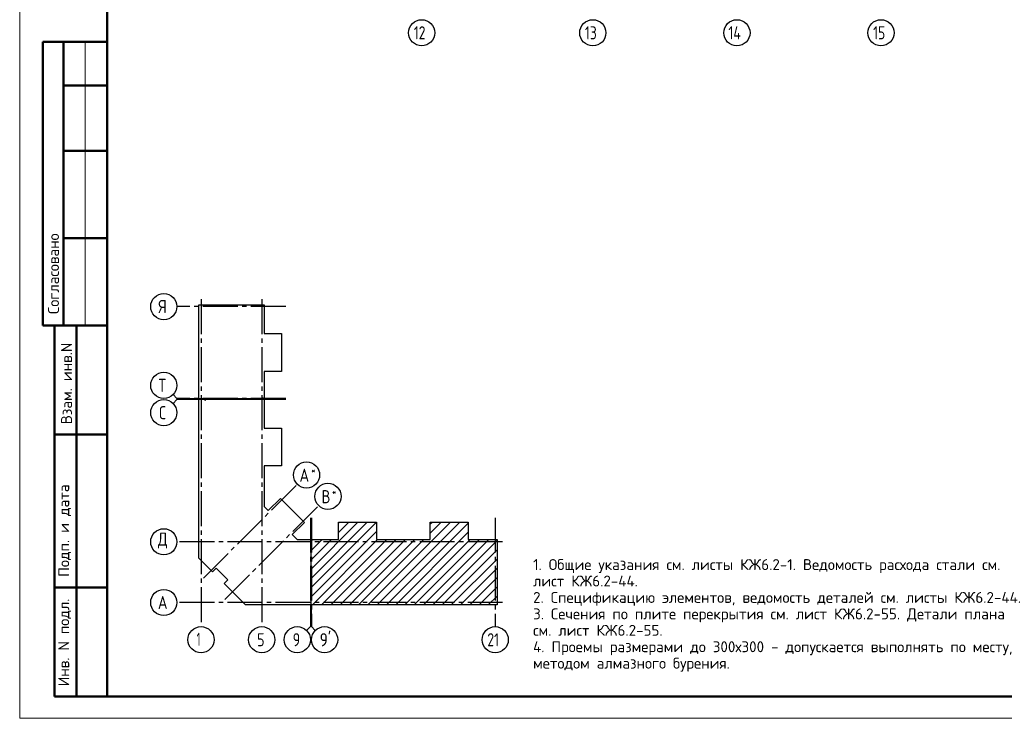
# Model space of a CAD drawing. Header units: millimetres. Extents: x 40580 to 1930067, y -240640 to 81020.
# Tile 602 of 656: x 1503350 to 1525902, y -239550 to -223545. Entities that reach past the tile are written whole.
import ezdxf

# ---------------------------------------------------------------- set-up
doc = ezdxf.new("R2010")
doc.units = ezdxf.units.MM
doc.linetypes.add('______5', pattern=[1100, 800, -100, 100, -100])
doc.linetypes.add('CENTER', pattern=[2, 1.25, -0.25, 0.25, -0.25])
for name, color, linetype, lineweight in [('Standard', 7, 'Continuous', 25), ('Обрамление проемов стержнями', 7, 'Continuous', 25), ('ОСИ', 7, 'CENTER', 15)]:
    doc.layers.add(name, color=color, linetype=linetype, lineweight=lineweight)
doc.styles.add('GOST 2.304', font='isocpeur.ttf', dxfattribs={"width": 0.8})
doc.styles.add('ISOCPEUR', font='isocpeur.ttf')
doc.styles.get("Standard").update_dxf_attribs({"font": 'isocpeur.ttf'})

msp = doc.modelspace()

# ---------------------------------------------------------------- linework, layer by layer
at = {"layer": 'Standard', "color": 7, "linetype": 'Continuous', "lineweight": 50, "transparency": 33554687}
for p, q in [((1505350, -224049.7), (1503876.8, -224049.7)), ((1503876.8, -224049.7), (1503876.8, -230549.7)), ((1503876.8, -224049.7), (1503876.8, -230549.7)), ((1504350, -224049.7), (1504350, -230549.7)), ((1505350, -225049.7), (1504350, -225049.7)), ((1505350, -226549.7), (1504350, -226549.7)), ((1505350, -228549.7), (1504350, -228549.7)), ((1503876.8, -230549.7), (1505350, -230549.7)), ((1504150, -239049.7), (1504150, -230549.7)), ((1504150, -239049.7), (1504150, -230549.7)), ((1504650, -239049.7), (1504650, -230549.7)), ((1504150, -233049.7), (1505350, -233049.7)), ((1504150, -236549.7), (1505350, -236549.7)), ((1505350, -239049.7), (1504150, -239049.7))]:
    msp.add_line(p, q, dxfattribs=at)
at = {"layer": 'Standard', "color": 7, "linetype": 'Continuous', "lineweight": 13, "transparency": 33554687}
for p, q in [((1504850, -224049.7), (1504850, -230549.7)), ((1506950, -232222.7), (1506862.1, -232134.9)), ((1506950, -232247.7), (1506862.1, -232335.6)), ((1506950, -232222.7), (1507450, -232222.7)), ((1506950, -232247.7), (1507450, -232247.7)), ((1510008, -237449.7), (1510008, -236949.7)), ((1510033, -237449.7), (1510033, -236949.7)), ((1510008, -237449.7), (1509920.1, -237537.6)), ((1510033, -237449.7), (1510120.8, -237537.6))]:
    msp.add_line(p, q, dxfattribs=at)
at = {"layer": 'Standard', "color": 7, "linetype": 'Continuous', "lineweight": -3, "transparency": 33554687}
for p, q in [((1510023, -236343.4), (1511309.6, -235056.7)), ((1510023, -236131.3), (1511097.5, -235056.7)), ((1510023, -236555.5), (1511519, -235059.5)), ((1510651, -235291.1), (1510885.4, -235056.7)), ((1510651, -235079), (1510673.2, -235056.7)), ((1511325.8, -236949.7), (1513218.8, -235056.7)), ((1511537.9, -236949.7), (1513430.9, -235056.7)), ((1511750.1, -236949.7), (1513623, -235076.8)), ((1512755, -235308.4), (1513006.7, -235056.7)), ((1512755, -235096.3), (1512794.6, -235056.7)), ((1510023, -236767.7), (1511519, -235271.6)), ((1511962.2, -236949.7), (1513623, -235289)), ((1510023, -235919.1), (1510488.4, -235453.7)), ((1510023, -235707), (1510276.2, -235453.7)), ((1510023, -235494.9), (1510031.1, -235486.7)), ((1510043, -235474.9), (1510064.1, -235453.7)), ((1510053, -236949.7), (1511549, -235453.7)), ((1510265.2, -236949.7), (1511761.1, -235453.7)), ((1510477.3, -236949.7), (1511973.3, -235453.7)), ((1510689.4, -236949.7), (1512185.4, -235453.7)), ((1510901.6, -236949.7), (1512397.6, -235453.7)), ((1511113.7, -236949.7), (1512609.7, -235453.7)), ((1512174.4, -236949.7), (1513670.4, -235453.7)), ((1512386.5, -236949.7), (1513882.5, -235453.7)), ((1512598.6, -236949.7), (1514094.6, -235453.7)), ((1512810.7, -236949.7), (1514284, -235476.5)), ((1513022.9, -236949.7), (1514284, -235688.6)), ((1513235, -236949.7), (1514284, -235900.8)), ((1513447.1, -236949.7), (1514284, -236112.9)), ((1513659.3, -236949.7), (1514284, -236325)), ((1513871.4, -236949.7), (1514284, -236537.2)), ((1514083.5, -236949.7), (1514284, -236749.3))]:
    msp.add_line(p, q, dxfattribs=at)
at = {"layer": 'Standard', "color": 7, "linetype": 'Continuous', "lineweight": 13, "transparency": 33554687}
msp.add_lwpolyline([(1503350, -239549.7), (1545350, -239549.7), (1545350, -209849.7), (1503350, -209849.7), (1503350, -239549.7)], close=True, dxfattribs=at)
at = {"layer": 'Standard', "color": 7, "linetype": 'Continuous', "lineweight": 50, "transparency": 33554687}
msp.add_lwpolyline([(1505350, -210349.7), (1544850, -210349.7), (1544850, -239049.7), (1505350, -239049.7), (1505350, -210349.7)], close=True, dxfattribs=at)
at = {"layer": 'Standard', "color": 7, "linetype": 'Continuous', "lineweight": 25, "transparency": 33554687}
for points in [[(1507450, -232232.7), (1507450, -230075.7), (1508946, -230075.7), (1508946, -230736.7), (1509343, -230736.7), (1509343, -231604.7), (1508946, -231604.7), (1508946, -232232.7), (1508928, -232232.7), (1508928, -232212.7), (1508913, -232212.7), (1508913, -232232.7), (1507450, -232232.7)], [(1507450, -235692.7), (1507450, -232237.7), (1507588, -232237.7), (1507588, -232257.7), (1507603, -232257.7), (1507603, -232237.7), (1508946, -232237.7), (1508946, -232900.7), (1509343, -232900.7), (1509343, -233768.7), (1508946, -233768.7), (1508946, -234694.4), (1509043.8, -234792.3), (1509324.7, -234511.4), (1509874.1, -235060.8), (1509593.2, -235341.7), (1509705.3, -235453.7), (1510018, -235453.7), (1510018, -236949.7), (1508519.9, -236949.7), (1508032, -236461.8), (1508116.8, -236376.9), (1507848.8, -236108.9), (1507764, -236193.8), (1507450, -235879.8), (1507450, -235692.7)], [(1510023, -236949.7), (1510023, -235486.7), (1510043, -235486.7), (1510043, -235471.7), (1510023, -235471.7), (1510023, -235453.7), (1510651, -235453.7), (1510651, -235056.7), (1511519, -235056.7), (1511519, -235453.7), (1512137, -235453.7), (1512755, -235453.7), (1512755, -235056.7), (1513623, -235056.7), (1513623, -235453.7), (1514284, -235453.7), (1514284, -236949.7), (1512137, -236949.7), (1510023, -236949.7)]]:
    msp.add_lwpolyline(points, dxfattribs=at)
at = {"layer": 'ОСИ', "color": 8, "linetype": '______5', "lineweight": -3, "transparency": 33554687}
for p, q in [((1507503, -229948.4), (1507503, -237449.7)), ((1508893, -229948.4), (1508893, -237449.7)), ((1509446, -230118.7), (1506950, -230118.7)), ((1509446, -232222.7), (1506950, -232222.7)), ((1509446, -232247.7), (1506950, -232247.7)), ((1507558.2, -236337.3), (1509707.9, -234187.6)), ((1508048.2, -236827.3), (1510198, -234677.6)), ((1510008, -234953.7), (1510008, -237449.7)), ((1510033, -234953.7), (1510033, -237449.7)), ((1514241, -234953.7), (1514241, -237449.7)), ((1514411.3, -235506.7), (1506950, -235506.7)), ((1514411.3, -235506.7), (1506950, -235506.7)), ((1514411.3, -236896.7), (1506950, -236896.7))]:
    msp.add_line(p, q, dxfattribs=at)
at = {"layer": 'ОСИ', "color": 7, "linetype": 'Continuous', "lineweight": -3, "transparency": 33554687}
for centre in [(1512557, -223845.2), (1516477, -223845.2), (1519777, -223845.2), (1523077, -223845.2), (1506650, -230118.7), (1506650, -231922.7), (1506650, -232547.7), (1509920.1, -233975.4), (1510410.1, -234465.5), (1506650, -235506.7), (1506650, -235506.7), (1506650, -236896.7), (1507503, -237749.7), (1508893, -237749.7), (1509708, -237749.7), (1510333, -237749.7), (1514241, -237749.7)]:
    msp.add_circle(centre, 300, dxfattribs=at)

# ---------------------------------------------------------------- texts
at = {"layer": 'Standard', "color": 7, "linetype": 'Continuous', "lineweight": 50, "transparency": 33554687, "char_height": 250, "attachment_point": 7, "rotation": 90, "style": 'GOST 2.304'}
for s, insert, width in [('\\A1;{\\fISOCPEUR|i0|b0;\\H250.000000;\\W1.000000;\\C7;Согласовано}\\P', (1504250, -230288.3), 2071.875), ('\\A1;{\\fISOCPEUR|i0|b0;\\H250.000000;\\W1.000000;\\C7;Взам. инв.N}\\P', (1504547.9, -232813.9), 1909.099), ('\\A1;{\\fISOCPEUR|i0|b0;\\H250.000000;\\W1.000000;\\C7;Подп. и дата}\\P', (1504524.3, -236307.6), 2197.059), ('\\A1;{\\fISOCPEUR|i0|b0;\\H250.000000;\\W1.000000;\\C7;Инв. N подл.}\\P', (1504524.3, -238815.7), 2021.795)]:
    msp.add_mtext(s, dxfattribs=dict(at, insert=insert, width=width))
at = {"layer": 'Standard', "color": 7, "linetype": 'Continuous', "lineweight": 25, "transparency": 33554687, "insert": (1514061, -237899.7), "char_height": 300, "width": 472.641, "attachment_point": 7, "style": 'ISOCPEUR'}
msp.add_mtext('\\W0.75;21', dxfattribs=at)
at = {"layer": 'Обрамление проемов стержнями', "color": 7, "linetype": 'Continuous', "lineweight": 13, "transparency": 33554687, "insert": (1515108.6, -235902.8), "char_height": 250, "width": 11000, "attachment_point": 1, "line_spacing_factor": 0.903614}
msp.add_mtext('1. Общие указания см. листы КЖ6.2-1. Ведомость расхода стали см. лист КЖ6.2-44.\\P2. Спецификацию элементов, ведомость деталей см. листы КЖ6.2-44.\\P3. Сечения по плите перекрытия см. лист КЖ6.2-55. Детали плана см. лист КЖ6.2-55.\\P4. Проемы размерами до 300х300 - допускается выполнять по месту, методом алмазного бурения.', dxfattribs=at)
at = {"layer": 'ОСИ', "color": 7, "linetype": 'Continuous', "lineweight": 25, "transparency": 33554687, "attachment_point": 7, "style": 'ISOCPEUR'}
for s, insert, char_height, width in [('\\W0.75;12', (1512377, -223995.2), 300, 472.649), ('\\W0.75;13', (1516297, -223995.2), 300, 472.649), ('\\W0.76;14', (1519582, -223995.2), 300, 504.567), ('\\W0.75;15', (1522897, -223995.2), 300, 472.641), ('\\W0.80;Я', (1506530, -230268.7), 300, 359.83), ('\\W0.80;Т', (1506530, -232072.7), 300, 359.83), ('\\W0.78;С', (1506545, -232697.7), 300, 326.834), ('\\W0.82;А', (1509758.6, -234132.9), 300, 392.649), ('\\W0.80;*', (1510028.6, -233957.9), 180, 215.9), ('\\W0.80;*', (1510503.6, -234448), 180, 215.9), ('\\W0.80;В', (1510263.6, -234623), 300, 359.83), ('\\W0.82;Д', (1506515, -235656.7), 300, 392.649), ('\\W0.82;А', (1506515, -237046.7), 300, 392.649), ('\\W0.56;1', (1507403, -237889.7), 300, 233.343), ('\\W0.78;5', (1508788, -237899.7), 300, 326.853), ('\\W0.78;9', (1509603, -237899.7), 300, 326.853), ("\\W0.84;9'", (1510221.5, -237899.7), 300, 441.046)]:
    msp.add_mtext(s, dxfattribs=dict(at, insert=insert, char_height=char_height, width=width))

doc.saveas('drawing.dxf')
